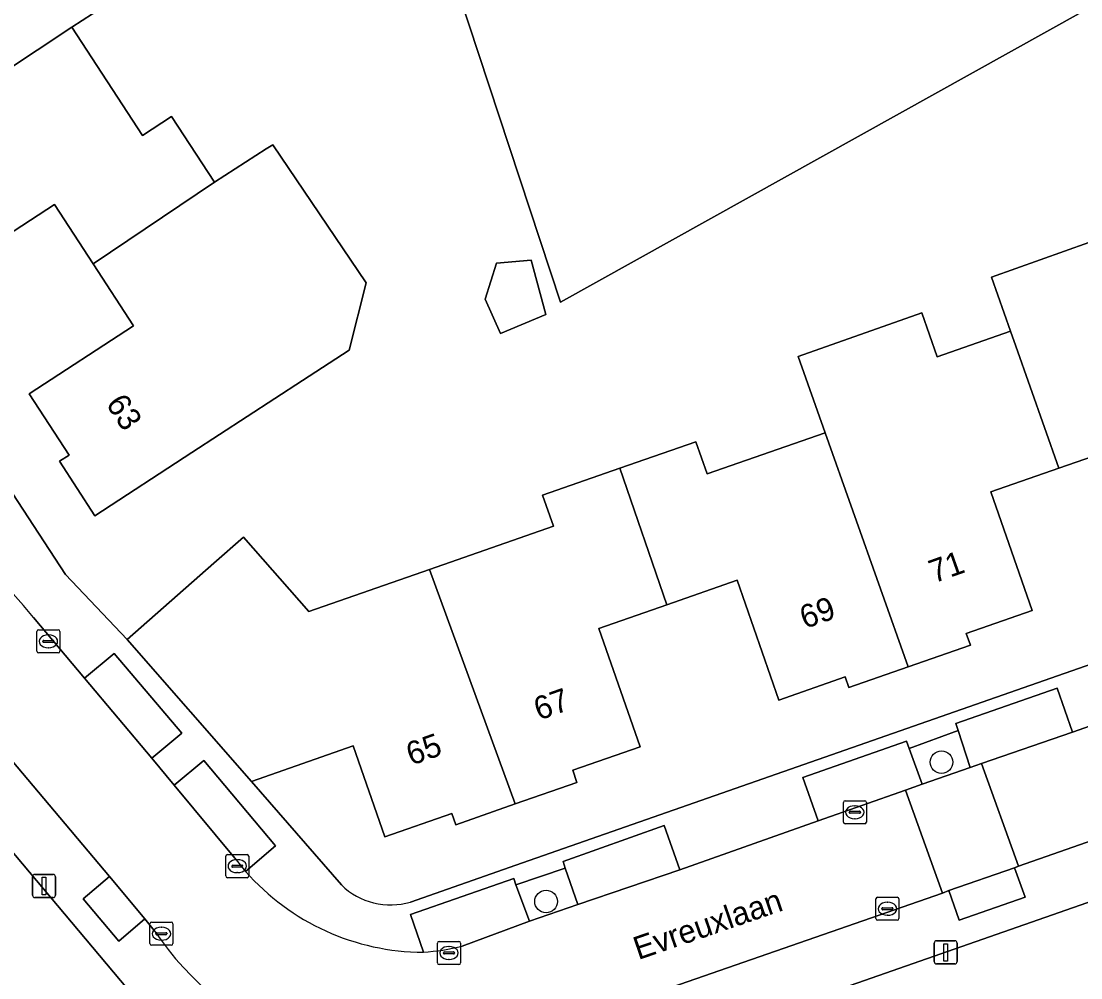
# Model space of a CAD drawing. Extents: x 158472 to 159562, y 388525 to 389606.
# Drawn here: x 158938.54 to 158984.38, y 389261.5 to 389302.88 of the extents above; entities that cross this region are included whole.
import ezdxf

# ---------------------------------------------------------------- set-up
doc = ezdxf.new("R2010")
doc.units = 0
for name, color, linetype in [('IMGEO_Boom', 7, 'Continuous'), ('IMGEO_Erf', 7, 'Continuous'), ('IMGEO_Grasland_overig', 7, 'Continuous'), ('IMGEO_Groenvoorziening', 7, 'Continuous'), ('IMGEO_Kolk', 7, 'Continuous'), ('IMGEO_Lichtmast', 7, 'Continuous'), ('IMGEO_Openbare_ruimte_label', 7, 'Continuous'), ('IMGEO_Pand', 7, 'Continuous'), ('IMGEO_Pand_nummerreeks', 7, 'Continuous'), ('IMGEO_Parkeervlak_open', 7, 'Continuous'), ('IMGEO_Rijbaan_lokaal_open', 7, 'Continuous'), ('IMGEO_Voetpad_open', 7, 'Continuous')]:
    doc.layers.add(name, color=color, linetype=linetype)

msp = doc.modelspace()

# ---------------------------------------------------------------- linework, layer by layer
at = {"layer": 'IMGEO_Boom'}
for centre in [(158978.348, 389270.832), (158961.245, 389264.805)]:
    msp.add_circle(centre, 0.489, dxfattribs=at)
at = {"layer": 'IMGEO_Erf'}
for points in [[(159070.244, 389351.059), (158961.864, 389290.722), (158949.498, 389328.264)], [(158937.346, 389318.636), (158940.772, 389313.373), (158942.712, 389310.392), (158940.007, 389308.631), (158942.973, 389304.074), (158940.735, 389302.623), (158943.79, 389297.932), (158945.049, 389298.752), (158946.898, 389295.912), (158949.139, 389297.353), (158949.429, 389297.539), (158953.467, 389291.563), (158952.728, 389288.644), (158950.713, 389287.338), (158945.92, 389284.218), (158941.729, 389281.489), (158940.196, 389283.844), (158940.613, 389284.115), (158938.886, 389286.767), (158943.397, 389289.704), (158941.652, 389292.385), (158939.982, 389294.95), (158935.446, 389291.997)], [(158923.924, 389304.259), (158940.453, 389278.95), (158943.118, 389276.139), (158946.877, 389279.437), (158948.156, 389280.559), (158950.98, 389277.34), (158956.208, 389279.165), (158961.566, 389281.036), (158961.098, 389282.374), (158964.437, 389283.54), (158967.724, 389284.687), (158968.209, 389283.297), (158973.318, 389285.081), (158972.153, 389288.374), (158977.504, 389290.268), (158978.168, 389288.369), (158981.333, 389289.474), (158980.511, 389291.811), (158988.94, 389294.804)], [(158955.384, 389264.778), (158959.94, 389266.371), (159000, 389280.376), (159012.117, 389284.612), (159015.63, 389291.923)], [(158986.425, 389284.59), (158983.42, 389283.541), (158980.491, 389282.519), (158982.28, 389277.394), (158979.423, 389276.397), (158979.601, 389275.887), (158976.905, 389274.946), (158974.345, 389274.052), (158974.184, 389274.514), (158971.321, 389273.514), (158969.511, 389278.699), (158966.474, 389277.639), (158963.53, 389276.611), (158965.315, 389271.499), (158962.397, 389270.48), (158962.581, 389269.954), (158959.907, 389269.02), (158957.338, 389268.123), (158957.169, 389268.607), (158954.274, 389267.596), (158952.9, 389271.53), (158948.508, 389269.996), (158952.391, 389265.519)], [(159000, 389270.106), (158963.868, 389257.489), (158954.597, 389254.251), (158956.06, 389250), (158956.384, 389249.058), (158959.082, 389250), (158960.99, 389250.666), (158960.49, 389252.098), (158965.374, 389253.803), (158965.869, 389252.389), (158965.988, 389252.43), (158970.444, 389253.986), (158969.945, 389255.416), (158974.801, 389257.112), (158975.297, 389255.698), (158975.485, 389255.763), (158979.88, 389257.298), (158979.39, 389258.702), (158984.255, 389260.401), (158984.741, 389259.009)]]:
    msp.add_lwpolyline(points, dxfattribs=at)
for points in [[(158961.231, 389290.195), (158959.273, 389289.376), (158958.608, 389290.854), (158959.104, 389292.411), (158960.599, 389292.547)], [(158931.926, 389274.36), (158923.472, 389271.384), (158923.494, 389271.073), (158925.594, 389265.037), (158932.844, 389267.561), (158934.059, 389264.07), (158936.131, 389258.117), (158943.437, 389260.66)]]:
    msp.add_lwpolyline(points, close=True, dxfattribs=at)
msp.add_arc((158954.523, 389267.714), 3.06, 225.8376, 286.3513, dxfattribs=at)
at = {"layer": 'IMGEO_Grasland_overig'}
msp.add_lwpolyline([(159039.574, 389358.516), (159000, 389345.024), (158982.953, 389339.499), (158950.945, 389328.76), (158949.498, 389328.264), (158961.864, 389290.722), (159070.244, 389351.059)], dxfattribs=at)
at = {"layer": 'IMGEO_Groenvoorziening'}
for points in [[(158979.077, 389272.2), (158976.953, 389271.415), (158977.516, 389269.871), (158979.59, 389270.601)], [(158942.36, 389265.888), (158941.216, 389264.913), (158942.757, 389263.084), (158943.883, 389264.053)], [(158962.078, 389266.247), (158959.942, 389265.518), (158960.533, 389263.948), (158962.619, 389264.676)], [(158981.504, 389266.259), (158978.671, 389265.273), (158979.122, 389263.995), (158981.964, 389264.991)]]:
    msp.add_lwpolyline(points, close=True, dxfattribs=at)
at = {"layer": 'IMGEO_Kolk'}
for p, q in [((158939.216, 389275.628), (158939.216, 389276.48)), ((158939.291, 389276.554), (158940.143, 389276.554)), ((158940.217, 389276.48), (158940.217, 389275.628)), ((158939.475, 389276.048), (158939.475, 389276.06)), ((158939.913, 389276.011), (158939.515, 389276.011)), ((158939.518, 389276.097), (158939.916, 389276.097)), ((158939.704, 389276.334), (158939.729, 389276.334)), ((158939.959, 389276.06), (158939.959, 389276.048)), ((158940.143, 389275.554), (158939.291, 389275.554)), ((158939.727, 389275.774), (158939.702, 389275.774)), ((158974.105, 389268.235), (158974.105, 389269.087)), ((158974.18, 389269.161), (158975.032, 389269.161)), ((158975.106, 389269.087), (158975.106, 389268.235)), ((158974.364, 389268.655), (158974.364, 389268.667)), ((158974.802, 389268.618), (158974.404, 389268.618)), ((158974.407, 389268.704), (158974.805, 389268.704)), ((158974.593, 389268.941), (158974.618, 389268.941)), ((158974.848, 389268.667), (158974.848, 389268.655)), ((158975.032, 389268.161), (158974.18, 389268.161)), ((158974.616, 389268.381), (158974.591, 389268.381)), ((158947.387, 389265.905), (158947.387, 389266.757)), ((158947.462, 389266.831), (158948.314, 389266.831)), ((158948.388, 389266.757), (158948.388, 389265.905)), ((158947.646, 389266.325), (158947.646, 389266.337)), ((158948.084, 389266.288), (158947.686, 389266.288)), ((158947.689, 389266.374), (158948.087, 389266.374)), ((158947.875, 389266.611), (158947.9, 389266.611)), ((158948.13, 389266.337), (158948.13, 389266.325)), ((158948.314, 389265.831), (158947.462, 389265.831)), ((158947.898, 389266.051), (158947.873, 389266.051)), ((158975.51, 389264.062), (158975.51, 389264.914)), ((158975.585, 389264.988), (158976.437, 389264.988)), ((158976.511, 389264.914), (158976.511, 389264.062)), ((158975.769, 389264.482), (158975.769, 389264.494)), ((158975.812, 389264.531), (158976.21, 389264.531)), ((158975.998, 389264.768), (158976.023, 389264.768)), ((158976.253, 389264.494), (158976.253, 389264.482)), ((158976.437, 389263.988), (158975.585, 389263.988)), ((158976.207, 389264.445), (158975.809, 389264.445)), ((158976.021, 389264.208), (158975.996, 389264.208)), ((158944.105, 389262.982), (158944.105, 389263.834)), ((158944.18, 389263.908), (158945.032, 389263.908)), ((158944.593, 389263.688), (158944.618, 389263.688)), ((158945.106, 389263.834), (158945.106, 389262.982)), ((158944.364, 389263.402), (158944.364, 389263.414)), ((158944.802, 389263.365), (158944.404, 389263.365)), ((158944.407, 389263.451), (158944.805, 389263.451)), ((158944.616, 389263.128), (158944.591, 389263.128)), ((158944.848, 389263.414), (158944.848, 389263.402)), ((158956.621, 389263.076), (158957.473, 389263.076)), ((158945.032, 389262.908), (158944.18, 389262.908)), ((158956.546, 389262.15), (158956.546, 389263.002)), ((158956.848, 389262.619), (158957.246, 389262.619)), ((158957.034, 389262.856), (158957.059, 389262.856)), ((158957.547, 389263.002), (158957.547, 389262.15)), ((158956.805, 389262.57), (158956.805, 389262.582)), ((158957.243, 389262.533), (158956.845, 389262.533)), ((158957.057, 389262.296), (158957.032, 389262.296)), ((158957.289, 389262.582), (158957.289, 389262.57)), ((158957.473, 389262.076), (158956.621, 389262.076))]:
    msp.add_line(p, q, dxfattribs=at)
for points in [[(158939.216, 389275.628), (158939.216, 389276.48)], [(158939.291, 389276.554), (158940.143, 389276.554)], [(158940.217, 389276.48), (158940.217, 389275.628)], [(158940.143, 389275.554), (158939.291, 389275.554)], [(158974.105, 389268.235), (158974.105, 389269.087)], [(158974.18, 389269.161), (158975.032, 389269.161)], [(158975.106, 389269.087), (158975.106, 389268.235)], [(158975.032, 389268.161), (158974.18, 389268.161)], [(158947.387, 389265.905), (158947.387, 389266.757)], [(158947.462, 389266.831), (158948.314, 389266.831)], [(158948.388, 389266.757), (158948.388, 389265.905)], [(158948.314, 389265.831), (158947.462, 389265.831)], [(158975.51, 389264.062), (158975.51, 389264.914)], [(158975.585, 389264.988), (158976.437, 389264.988)], [(158976.511, 389264.914), (158976.511, 389264.062)], [(158976.437, 389263.988), (158975.585, 389263.988)], [(158944.105, 389262.982), (158944.105, 389263.834)], [(158944.18, 389263.908), (158945.032, 389263.908)], [(158945.106, 389263.834), (158945.106, 389262.982)], [(158956.621, 389263.076), (158957.473, 389263.076)], [(158945.032, 389262.908), (158944.18, 389262.908)], [(158956.546, 389262.15), (158956.546, 389263.002)], [(158957.547, 389263.002), (158957.547, 389262.15)], [(158957.473, 389262.076), (158956.621, 389262.076)]]:
    msp.add_lwpolyline(points, dxfattribs=at)
for centre, radius, start, end in [((158939.293, 389276.478), 0.0765, 91.552, 178.448), ((158939.293, 389276.478), 0.0765, 91.552, 178.448), ((158940.141, 389276.478), 0.0765, 1.552, 88.448), ((158940.141, 389276.478), 0.0765, 1.552, 88.448), ((158939.515, 389276.057), 0.0403, 85.8775, 175.7526), ((158939.512, 389276.047), 0.0366, 178.938, 274.7102), ((158939.916, 389276.054), 0.043, 264.8664, 352.4533), ((158939.92, 389276.059), 0.0386, 1.7309, 96.639), ((158939.293, 389275.63), 0.0765, 181.552, 268.448), ((158939.293, 389275.63), 0.0765, 181.552, 268.448), ((158940.141, 389275.63), 0.0765, 271.552, 358.448), ((158940.141, 389275.63), 0.0765, 271.552, 358.448), ((158974.182, 389269.085), 0.0765, 91.552, 178.448), ((158974.182, 389269.085), 0.0765, 91.552, 178.448), ((158975.03, 389269.085), 0.0765, 1.552, 88.448), ((158975.03, 389269.085), 0.0765, 1.552, 88.448), ((158974.404, 389268.664), 0.0403, 85.8775, 175.7526), ((158974.401, 389268.654), 0.0366, 178.938, 274.7102), ((158974.805, 389268.661), 0.043, 264.8664, 352.4533), ((158974.809, 389268.666), 0.0386, 1.7309, 96.639), ((158974.182, 389268.237), 0.0765, 181.552, 268.448), ((158974.182, 389268.237), 0.0765, 181.552, 268.448), ((158975.03, 389268.237), 0.0765, 271.552, 358.448), ((158975.03, 389268.237), 0.0765, 271.552, 358.448), ((158947.464, 389266.755), 0.0765, 91.552, 178.448), ((158947.464, 389266.755), 0.0765, 91.552, 178.448), ((158948.312, 389266.755), 0.0765, 1.552, 88.448), ((158948.312, 389266.755), 0.0765, 1.552, 88.448), ((158947.686, 389266.334), 0.0403, 85.8775, 175.7526), ((158947.683, 389266.324), 0.0366, 178.938, 274.7102), ((158948.087, 389266.331), 0.043, 264.8664, 352.4533), ((158948.091, 389266.336), 0.0386, 1.7309, 96.639), ((158947.464, 389265.907), 0.0765, 181.552, 268.448), ((158947.464, 389265.907), 0.0765, 181.552, 268.448), ((158948.312, 389265.907), 0.0765, 271.552, 358.448), ((158948.312, 389265.907), 0.0765, 271.552, 358.448), ((158975.587, 389264.912), 0.0765, 91.552, 178.448), ((158975.587, 389264.912), 0.0765, 91.552, 178.448), ((158976.435, 389264.912), 0.0765, 1.552, 88.448), ((158976.435, 389264.912), 0.0765, 1.552, 88.448), ((158975.809, 389264.491), 0.0403, 85.8775, 175.7526), ((158975.806, 389264.481), 0.0366, 178.938, 274.7102), ((158976.21, 389264.488), 0.043, 264.8664, 352.4533), ((158976.214, 389264.493), 0.0386, 1.7309, 96.639), ((158975.587, 389264.064), 0.0765, 181.552, 268.448), ((158975.587, 389264.064), 0.0765, 181.552, 268.448), ((158976.435, 389264.064), 0.0765, 271.552, 358.448), ((158976.435, 389264.064), 0.0765, 271.552, 358.448), ((158944.182, 389263.832), 0.0765, 91.552, 178.448), ((158944.182, 389263.832), 0.0765, 91.552, 178.448), ((158945.03, 389263.832), 0.0765, 1.552, 88.448), ((158945.03, 389263.832), 0.0765, 1.552, 88.448), ((158944.404, 389263.411), 0.0403, 85.8775, 175.7526), ((158944.401, 389263.401), 0.0366, 178.938, 274.7102), ((158944.805, 389263.408), 0.043, 264.8664, 352.4533), ((158944.809, 389263.413), 0.0386, 1.7309, 96.639), ((158956.623, 389263), 0.0765, 91.552, 178.448), ((158956.623, 389263), 0.0765, 91.552, 178.448), ((158957.471, 389263), 0.0765, 1.552, 88.448), ((158957.471, 389263), 0.0765, 1.552, 88.448), ((158944.182, 389262.984), 0.0765, 181.552, 268.448), ((158944.182, 389262.984), 0.0765, 181.552, 268.448), ((158945.03, 389262.984), 0.0765, 271.552, 358.448), ((158945.03, 389262.984), 0.0765, 271.552, 358.448), ((158956.845, 389262.579), 0.0403, 85.8775, 175.7526), ((158957.25, 389262.581), 0.0386, 1.7309, 96.639), ((158956.842, 389262.569), 0.0366, 178.938, 274.7102), ((158957.246, 389262.576), 0.043, 264.8664, 352.4533), ((158956.623, 389262.152), 0.0765, 181.552, 268.448), ((158956.623, 389262.152), 0.0765, 181.552, 268.448), ((158957.471, 389262.152), 0.0765, 271.552, 358.448), ((158957.471, 389262.152), 0.0765, 271.552, 358.448)]:
    msp.add_arc(centre, radius, start, end, dxfattribs=at)
for centre, major_axis, ratio, start_param, end_param in [((158939.703, 389276.054), (-0.387, 0.002), 0.722429, 4.712389, 7.853982), ((158939.728, 389276.054), (-0.39, 0.002), 0.717154, 1.570796, 4.712389), ((158974.592, 389268.661), (-0.387, 0.002), 0.722429, 4.712389, 7.853982), ((158974.617, 389268.661), (-0.39, 0.002), 0.717154, 1.570796, 4.712389), ((158947.874, 389266.331), (-0.387, 0.002), 0.722429, 4.712389, 7.853982), ((158947.899, 389266.331), (-0.39, 0.002), 0.717154, 1.570796, 4.712389), ((158975.997, 389264.488), (-0.387, 0.002), 0.722429, 4.712389, 7.853982), ((158976.022, 389264.488), (-0.39, 0.002), 0.717154, 1.570796, 4.712389), ((158944.592, 389263.408), (-0.387, 0.002), 0.722429, 4.712389, 7.853982), ((158944.617, 389263.408), (-0.39, 0.002), 0.717154, 1.570796, 4.712389), ((158957.033, 389262.576), (-0.387, 0.002), 0.722429, 4.712389, 7.853982), ((158957.058, 389262.576), (-0.39, 0.002), 0.717154, 1.570796, 4.712389)]:
    msp.add_ellipse(centre, major_axis=major_axis, ratio=ratio, start_param=start_param, end_param=end_param, dxfattribs=at)
at = {"layer": 'IMGEO_Lichtmast'}
for p, q in [((158939.031, 389265.072), (158939.031, 389265.872)), ((158939.031, 389265.872), (158939.031, 389265.072)), ((158939.131, 389265.972), (158939.921, 389265.972)), ((158939.921, 389265.972), (158939.131, 389265.972)), ((158940.021, 389265.872), (158940.021, 389265.072)), ((158940.021, 389265.072), (158940.021, 389265.872)), ((158939.921, 389264.972), (158939.131, 389264.972)), ((158939.131, 389264.972), (158939.921, 389264.972)), ((158978.138, 389263.101), (158978.928, 389263.101)), ((158978.928, 389263.101), (158978.138, 389263.101)), ((158978.038, 389262.201), (158978.038, 389263.001)), ((158978.038, 389263.001), (158978.038, 389262.201)), ((158979.028, 389263.001), (158979.028, 389262.201)), ((158979.028, 389262.201), (158979.028, 389263.001)), ((158978.928, 389262.101), (158978.138, 389262.101)), ((158978.138, 389262.101), (158978.928, 389262.101))]:
    msp.add_line(p, q, dxfattribs=at)
for points in [[(158939.451, 389265.847), (158939.601, 389265.847), (158939.601, 389265.097), (158939.451, 389265.097), (158939.451, 389265.847)], [(158978.458, 389262.976), (158978.608, 389262.976), (158978.608, 389262.226), (158978.458, 389262.226), (158978.458, 389262.976)]]:
    msp.add_lwpolyline(points, dxfattribs=at)
for centre, start, end in [((158939.131, 389265.872), 90, 180), ((158939.131, 389265.872), 90, 180), ((158939.921, 389265.872), 0, 90), ((158939.921, 389265.872), 360, 90), ((158939.131, 389265.072), 180, 270), ((158939.131, 389265.072), 180, 270), ((158939.921, 389265.072), 270, 0), ((158939.921, 389265.072), 270, 0), ((158978.138, 389263.001), 90, 180), ((158978.138, 389263.001), 90, 180), ((158978.928, 389263.001), 0, 90), ((158978.928, 389263.001), 360, 90), ((158978.138, 389262.201), 180, 270), ((158978.138, 389262.201), 180, 270), ((158978.928, 389262.201), 270, 0), ((158978.928, 389262.201), 270, 0)]:
    msp.add_arc(centre, 0.1, start, end, dxfattribs=at)
at = {"layer": 'IMGEO_Pand'}
for points in [[(158940.735, 389302.623), (158942.973, 389304.074), (158940.007, 389308.631), (158942.712, 389310.392), (158940.772, 389313.373), (158931.834, 389307.479), (158933.587, 389304.787), (158929.095, 389301.862), (158930.779, 389299.276), (158930.285, 389298.955), (158931.769, 389296.676)], [(158946.898, 389295.912), (158945.049, 389298.752), (158943.79, 389297.932), (158940.735, 389302.623), (158931.769, 389296.676), (158933.322, 389294.29), (158933.765, 389294.579), (158935.446, 389291.997), (158939.982, 389294.95), (158941.652, 389292.385)], [(158946.898, 389295.912), (158941.652, 389292.385), (158943.397, 389289.704), (158938.886, 389286.767), (158940.613, 389284.115), (158940.196, 389283.844), (158941.729, 389281.489), (158945.92, 389284.218), (158950.713, 389287.338), (158952.728, 389288.644), (158953.467, 389291.563), (158949.429, 389297.539), (158949.139, 389297.353)], [(158990.285, 389291.016), (158988.94, 389294.804), (158980.511, 389291.811), (158981.333, 389289.474), (158981.563, 389288.82), (158983.42, 389283.541), (158986.425, 389284.59), (158988.218, 389279.453), (158991.105, 389280.461), (158991.289, 389279.934), (158993.897, 389280.845)], [(158961.231, 389290.195), (158960.599, 389292.547), (158959.104, 389292.411), (158958.608, 389290.854), (158959.273, 389289.376)], [(158983.42, 389283.541), (158981.563, 389288.82), (158981.333, 389289.474), (158978.168, 389288.369), (158977.504, 389290.268), (158972.153, 389288.374), (158973.318, 389285.081), (158976.905, 389274.946), (158979.601, 389275.887), (158979.423, 389276.397), (158982.28, 389277.394), (158980.491, 389282.519)], [(158966.474, 389277.639), (158969.511, 389278.699), (158971.321, 389273.514), (158974.184, 389274.514), (158974.345, 389274.052), (158976.905, 389274.946), (158973.318, 389285.081), (158968.209, 389283.297), (158967.724, 389284.687), (158964.437, 389283.54)], [(158966.474, 389277.639), (158964.437, 389283.54), (158961.098, 389282.374), (158961.566, 389281.036), (158956.208, 389279.165), (158959.907, 389269.02), (158962.581, 389269.954), (158962.397, 389270.48), (158965.315, 389271.499), (158963.53, 389276.611)], [(158959.907, 389269.02), (158956.208, 389279.165), (158950.98, 389277.34), (158948.156, 389280.559), (158946.877, 389279.437), (158943.118, 389276.139), (158948.508, 389269.996), (158952.9, 389271.53), (158954.274, 389267.596), (158957.169, 389268.607), (158957.338, 389268.123)]]:
    msp.add_lwpolyline(points, close=True, dxfattribs=at)
at = {"layer": 'IMGEO_Parkeervlak_open'}
for points in [[(158941.281, 389274.464), (158944.186, 389271.005), (158945.489, 389272.076), (158942.566, 389275.522)], [(158979.077, 389272.2), (158979.59, 389270.601), (158980.08, 389270.77), (158984.014, 389272.131), (158983.351, 389274.033), (158978.975, 389272.496)], [(158977.516, 389269.871), (158976.953, 389271.415), (158976.838, 389271.73), (158972.357, 389270.171), (158973.013, 389268.293), (158976.795, 389269.618)], [(158967.031, 389266.174), (158966.361, 389268.096), (158961.983, 389266.529), (158962.078, 389266.247), (158962.619, 389264.676)]]:
    msp.add_lwpolyline(points, close=True, dxfattribs=at)
for points in [[(158948.249, 389266.101), (158949.541, 389267.203), (158946.435, 389270.899), (158945.159, 389269.839)], [(158945.159, 389269.839), (158947.778, 389266.674)], [(158959.942, 389265.518), (158959.849, 389265.796), (158955.38, 389264.241), (158955.938, 389262.608)], [(158957.62, 389262.873), (158960.533, 389263.948), (158959.942, 389265.518)]]:
    msp.add_lwpolyline(points, dxfattribs=at)
for centre, radius, start, end in [((158957.711, 389274.358), 12.558, 217.7275, 221.1121), ((158955.287, 389272.209), 9.623, 273.8775, 284.0293)]:
    msp.add_arc(centre, radius, start, end, dxfattribs=at)
at = {"layer": 'IMGEO_Rijbaan_lokaal_open'}
for points in [[(159007.317, 389280.329), (159001.023, 389278.132), (158996.611, 389276.582), (158994.573, 389275.858), (158989.999, 389274.235), (158984.014, 389272.131), (158980.08, 389270.77), (158981.686, 389266.324), (159004.981, 389274.47), (159007.088, 389275.207), (159008.849, 389275.846)], [(158947.778, 389266.674), (158945.159, 389269.839), (158944.186, 389271.005), (158941.281, 389274.464), (158939.071, 389277.091)], [(158933.6, 389276.276), (158942.36, 389265.888), (158943.883, 389264.053), (158944.299, 389263.552)], [(158978.398, 389265.168), (158976.795, 389269.618), (158973.013, 389268.293), (158967.031, 389266.174), (158962.619, 389264.676), (158960.533, 389263.948), (158957.62, 389262.873)], [(158958.314, 389258.181), (158959.037, 389258.439), (158961.876, 389259.43), (158978.398, 389265.168)]]:
    msp.add_lwpolyline(points, dxfattribs=at)
msp.add_lwpolyline([(158980.08, 389270.77), (158979.59, 389270.601), (158977.516, 389269.871), (158976.795, 389269.618), (158978.398, 389265.168), (158978.671, 389265.273), (158981.504, 389266.259), (158981.686, 389266.324)], close=True, dxfattribs=at)
for centre, radius, start, end in [((158886.322, 389232.674), 68.959, 40.09906, 44.5854), ((158957.711, 389274.358), 12.558, 217.7275, 221.1121), ((158955.961, 389272.867), 10.259, 221.263, 269.8738), ((158955.078, 389270.707), 12.938, 213.5772, 284.4859), ((158955.287, 389272.209), 9.623, 273.8775, 284.0293)]:
    msp.add_arc(centre, radius, start, end, dxfattribs=at)
at = {"layer": 'IMGEO_Voetpad_open'}
for points in [[(158952.391, 389265.519), (158948.508, 389269.996), (158943.118, 389276.139), (158940.453, 389278.95), (158923.924, 389304.259)], [(159013.934, 389280.384), (159014.444, 389283.559), (159012.117, 389284.612), (159000, 389280.376), (158959.94, 389266.371), (158955.384, 389264.778)], [(158944.299, 389263.552), (158943.883, 389264.053), (158942.757, 389263.084), (158941.216, 389264.913), (158942.36, 389265.888), (158933.6, 389276.276), (158928.059, 389274.321), (158926.407, 389278.806), (158925.563, 389278.518), (158927.192, 389274.037), (158915.161, 389269.815), (158913.563, 389274.206), (158913.071, 389274.015), (158912.561, 389273.747), (158895.951, 389264.847)], [(158939.071, 389277.091), (158941.281, 389274.464), (158942.566, 389275.522), (158945.489, 389272.076), (158944.186, 389271.005), (158945.159, 389269.839), (158946.435, 389270.899), (158949.541, 389267.203), (158948.249, 389266.101)], [(159008.849, 389275.846), (159007.088, 389275.207), (159007.526, 389273.959), (159005.42, 389273.2), (159004.981, 389274.47), (158981.686, 389266.324), (158981.504, 389266.259), (158981.964, 389264.991), (158979.122, 389263.995), (158978.671, 389265.273), (158978.398, 389265.168), (158961.876, 389259.43), (158962.334, 389258.151), (158959.526, 389257.117), (158959.037, 389258.439), (158958.314, 389258.181)], [(158885.939, 389250.158), (158886.78, 389247.717), (158889.196, 389248.541), (158893.347, 389250), (158896.417, 389251.079), (158904.996, 389254.065), (158907.843, 389255.038), (158906.307, 389259.454), (158904.512, 389264.476), (158914.984, 389268.112), (158923.494, 389271.073), (158923.472, 389271.384), (158931.926, 389274.36), (158943.437, 389260.66), (158944.66, 389257.144), (158945.889, 389253.613), (158947.525, 389254.216), (158947.731, 389254.288), (158951.291, 389255.527), (158952.053, 389253.338), (158954.597, 389254.251), (158963.868, 389257.489), (159000, 389270.106)], [(158955.938, 389262.608), (158955.38, 389264.241), (158959.849, 389265.796), (158959.942, 389265.518), (158962.078, 389266.247), (158961.983, 389266.529), (158966.361, 389268.096), (158967.031, 389266.174), (158973.013, 389268.293), (158972.357, 389270.171), (158976.838, 389271.73), (158976.953, 389271.415), (158979.077, 389272.2), (158978.975, 389272.496), (158983.351, 389274.033), (158984.014, 389272.131), (158989.999, 389274.235)]]:
    msp.add_lwpolyline(points, dxfattribs=at)
for centre, radius, start, end in [((158886.322, 389232.674), 68.959, 40.09906, 44.5854), ((158955.961, 389272.867), 10.259, 221.263, 269.8738), ((158954.523, 389267.714), 3.06, 225.8376, 286.3513), ((158955.078, 389270.707), 12.938, 213.5772, 284.4859)]:
    msp.add_arc(centre, radius, start, end, dxfattribs=at)

# ---------------------------------------------------------------- texts
at = {"layer": 'IMGEO_Openbare_ruimte_label'}
msp.add_text('Evreuxlaan', height=1, rotation=18.9061, dxfattribs=at).set_placement((158965.234, 389262.265))
at = {"layer": 'IMGEO_Pand_nummerreeks'}
for s, rotation, p in [('63', 303.0709, (158942.177, 389286.331)), ('71', 19.4978, (158978.026, 389278.562)), ('69', 19.4964, (158972.441, 389276.584)), ('67', 19.4685, (158960.936, 389272.623)), ('65', 19.4685, (158955.416, 389270.672))]:
    msp.add_text(s, height=1, rotation=rotation, dxfattribs=at).set_placement(p)

doc.saveas('drawing.dxf')
